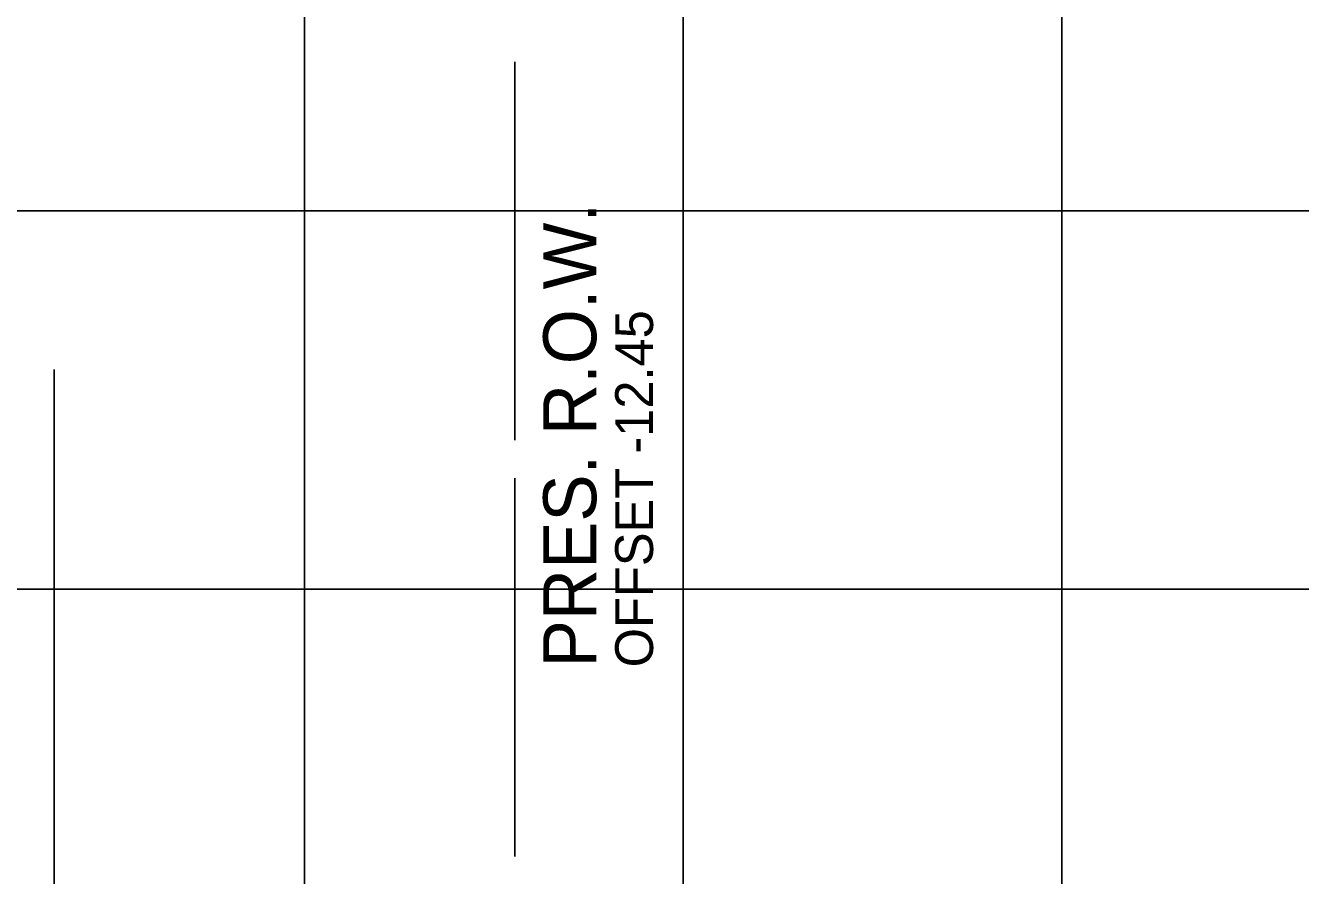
# Model space of a CAD drawing. Extents: x 1131015 to 1136271, y 133453 to 174329.
# Drawn here: x 1131303.08 to 1131336.76, y 171185.09 to 171207.55 of the extents above; entities that cross this region are included whole.
import ezdxf

# ---------------------------------------------------------------- set-up
doc = ezdxf.new("R2010")
doc.units = 0
for name, color, linetype in [('DESIGN - EARTHWORK - Excavation Limit Lines', 7, 'Continuous'), ('DESIGN - SHEET - Linework', 7, 'Continuous'), ('SURVEY - PROPERTY - ROW Lines', 7, 'Continuous'), ('SURVEY - PROPERTY - ROW Lines Text', 7, 'Continuous')]:
    doc.layers.add(name, color=color, linetype=linetype)

msp = doc.modelspace()

# ---------------------------------------------------------------- linework, layer by layer
at = {"layer": 'DESIGN - EARTHWORK - Excavation Limit Lines'}
msp.add_line((1131303.841, 171198.464), (1131303.841, 171145.964), dxfattribs=at)
at = {"layer": 'DESIGN - SHEET - Linework'}
for p, q in [((1131310.456, 171112.655), (1131310.456, 171322.655)), ((1131320.456, 171112.655), (1131320.456, 171322.655)), ((1131330.456, 171112.655), (1131330.456, 171322.655)), ((1131190.456, 171202.655), (1131490.456, 171202.655)), ((1131190.456, 171192.655), (1131490.456, 171192.655))]:
    msp.add_line(p, q, dxfattribs=at)
at = {"layer": 'SURVEY - PROPERTY - ROW Lines'}
for p, q in [((1131316.009, 171196.593), (1131316.009, 171206.593)), ((1131316.009, 171185.593), (1131316.009, 171195.593))]:
    msp.add_line(p, q, dxfattribs=at)

# ---------------------------------------------------------------- texts
at = {"layer": 'SURVEY - PROPERTY - ROW Lines Text'}
for s, height, p in [('PRES. R.O.W.', 1.4, (1131318.159, 171190.593)), ('OFFSET -12.45', 1, (1131319.659, 171190.593))]:
    msp.add_text(s, height=height, rotation=90, dxfattribs=at).set_placement(p)

doc.saveas('drawing.dxf')
